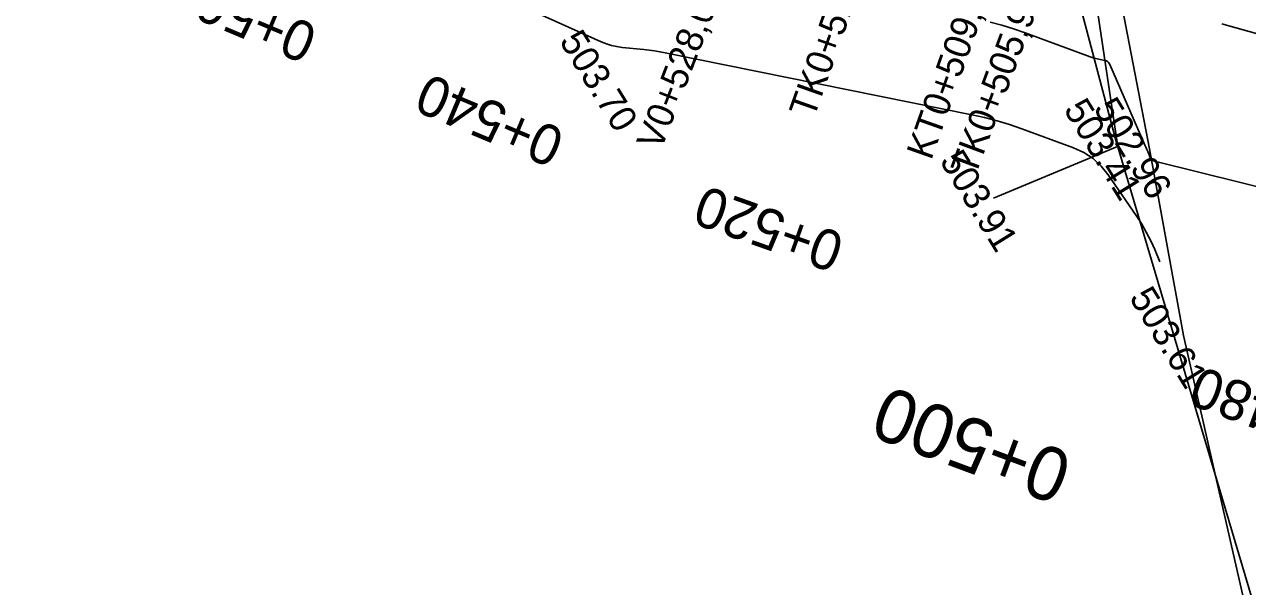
# Model space of a CAD drawing. Extents: x -636600 to -628587, y -1090963 to -1085869.
# Drawn here: x -629782.3 to -629691, y -1086066.1 to -1086024.2 of the extents above; entities that cross this region are included whole.
import ezdxf

# ---------------------------------------------------------------- set-up
doc = ezdxf.new("R2010")
doc.units = 0
for name, color, linetype in [('01_OBVOD PÚ', 7, 'Continuous'), ('23', 7, 'Continuous'), ('42', 7, 'Continuous'), ('Ex_Major Contours', 7, 'Continuous'), ('Ex_Minor Contours', 7, 'Continuous'), ('HEKTOMETRY100', 7, 'Continuous'), ('HEKTOMETRY20', 7, 'Continuous'), ('HL_BODY', 7, 'Continuous'), ('koty_vše', 7, 'Continuous'), ('VRCHOLY', 7, 'Continuous')]:
    doc.layers.add(name, color=color, linetype=linetype)

msp = doc.modelspace()

# ---------------------------------------------------------------- linework, layer by layer
at = {"layer": '01_OBVOD PÚ'}
msp.add_lwpolyline([(-629668.684, -1086014.673), (-629724.193, -1085995.508), (-629731.809, -1085992.713), (-629744.219, -1085987.486), (-629752.867, -1085983.496), (-629762.714, -1085978.859), (-629767.384, -1085975.961), (-629768.643, -1085975.141), (-629775.454, -1085957.097), (-629782.27, -1085959.686), (-629777.457, -1085973.451), (-629771.758, -1085975.807), (-629771.222, -1085975.781), (-629771.042, -1085976.434), (-629767.442, -1085981.557), (-629754.474, -1085990.636), (-629755.916, -1085987.636), (-629745.841, -1085992.014), (-629726.46, -1085999.107), (-629718.608, -1086001.485), (-629708.323, -1086004.604), (-629704.713, -1086006.605), (-629700.71, -1086033.366), (-629688.433, -1086074.68)], dxfattribs=at)
at = {"layer": '23'}
for p, q in [((-629708.329, -1086004.596), (-629700.734, -1086033.346)), ((-629700.734, -1086033.346), (-629709.975, -1086037.186))]:
    msp.add_line(p, q, dxfattribs=at)
at = {"layer": '42'}
for p, q in [((-629698.348, -1086033.517), (-629703.701, -1086005.827)), ((-629695.812, -1086047.419), (-629698.348, -1086033.517)), ((-629695.812, -1086047.419), (-629689.689, -1086074.245))]:
    msp.add_line(p, q, dxfattribs=at)
at = {"layer": 'Ex_Major Contours'}
msp.add_lwpolyline([(-629674.951, -1086029.205), (-629692.417, -1086024.337), (-629692.944, -1086024.199)], dxfattribs=at)
at = {"layer": 'Ex_Minor Contours'}
for points in [[(-629761.001, -1086015.736), (-629739.238, -1086025.529), (-629738.863, -1086025.68), (-629738.48, -1086025.8), (-629738.088, -1086025.888), (-629737.687, -1086025.945), (-629736.069, -1086026.11), (-629735.665, -1086026.156), (-629735.263, -1086026.212), (-629734.862, -1086026.278), (-629734.463, -1086026.353), (-629711.593, -1086030.965), (-629710.646, -1086031.175), (-629709.709, -1086031.421), (-629708.783, -1086031.703), (-629707.866, -1086032.021), (-629704.003, -1086033.445), (-629703.24, -1086033.792), (-629702.557, -1086034.242), (-629701.952, -1086034.793), (-629701.428, -1086035.447), (-629699.348, -1086038.474), (-629698.95, -1086039.085), (-629698.584, -1086039.714), (-629698.251, -1086040.361), (-629697.95, -1086041.026), (-629697.563, -1086041.94)], [(-629710.238, -1086024.068), (-629709.359, -1086024.299), (-629708.49, -1086024.563), (-629707.63, -1086024.862), (-629702.508, -1086026.75), (-629702.498, -1086026.753), (-629702.477, -1086026.759), (-629702.467, -1086026.762), (-629701.684, -1086026.919), (-629701.563, -1086026.957), (-629701.46, -1086027.02), (-629701.377, -1086027.106), (-629701.314, -1086027.217), (-629698.655, -1086033.285), (-629698.608, -1086033.394), (-629698.561, -1086033.502), (-629698.514, -1086033.611), (-629698.468, -1086033.719), (-629698.284, -1086034.155), (-629698.229, -1086034.254), (-629698.157, -1086034.332), (-629698.069, -1086034.391), (-629697.962, -1086034.429), (-629681.626, -1086038.472)]]:
    msp.add_lwpolyline(points, dxfattribs=at)

# ---------------------------------------------------------------- texts
at = {"layer": 'HEKTOMETRY100'}
msp.add_text('0+500', height=4, rotation=159.62347, dxfattribs=at).set_placement((-629703.882, -1086056.341))
at = {"layer": 'HEKTOMETRY20'}
for s, rotation, p in [('0+560', 157.18786, (-629760.238, -1086024.45)), ('0+540', 157.18786, (-629741.803, -1086032.204)), ('0+520', 160.53906, (-629720.946, -1086039.951)), ('0+480', 159.62347, (-629684, -1086053.592))]:
    msp.add_text(s, height=3, rotation=rotation, dxfattribs=at).set_placement(p)
at = {"layer": 'HL_BODY'}
for s, rotation, p in [('TK0+520,780', 70.53906, (-629723.385, -1086031.306)), ('KT0+509,932', 70.53906, (-629714.63, -1086034.419)), ('TK0+505,937', 69.62347, (-629711.348, -1086035.625))]:
    msp.add_text(s, height=2, rotation=rotation, dxfattribs=at).set_placement(p)
at = {"layer": 'koty_vše'}
for s, p in [('503.70', (-629742.416, -1086025.469)), ('503.41', (-629704.799, -1086030.572)), ('502.96', (-629702.57, -1086030.489)), ('503.91', (-629714.044, -1086034.406)), ('503.61', (-629699.906, -1086044.599))]:
    msp.add_text(s, height=2, rotation=301.70867, dxfattribs=at).set_placement(p)
at = {"layer": 'VRCHOLY'}
msp.add_text('V0+528,09', height=2, rotation=68.86346, dxfattribs=at).set_placement((-629734.794, -1086033.705))

doc.saveas('drawing.dxf')
